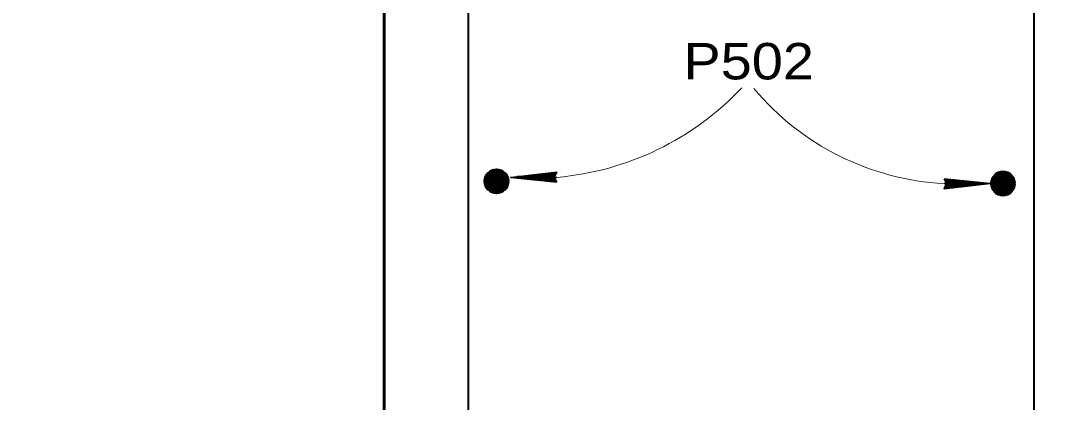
# Model space of a CAD drawing. Extents: x 4.49 to 7.69, y 0.28 to 2.27.
# Drawn here: x 5.8544 to 6.09, y 0.7702 to 0.8575 of the extents above; entities that cross this region are included whole.
import ezdxf

# ---------------------------------------------------------------- set-up
doc = ezdxf.new("R2010")
doc.units = 0
doc.header["$LTSCALE"] = 0.0033
doc.layers.add('1', color=7, linetype='Continuous', lineweight=35)

msp = doc.modelspace()

# ---------------------------------------------------------------- linework, layer by layer
at = {"layer": '1', "lineweight": 40}
for p, q in [((5.961417, 0.822333), (5.966, 0.820167)), ((5.96175, 0.822333), (5.965667, 0.821667)), ((5.961833, 0.822667), (5.965667, 0.822)), ((5.96375, 0.821833), (5.965083, 0.822833)), ((5.965833, 0.822), (5.964583, 0.823167)), ((6.079833, 0.821333), (6.081167, 0.822333)), ((6.081917, 0.8215), (6.080667, 0.822667)), ((5.961333, 0.820083), (5.96525, 0.819333)), ((5.961333, 0.819917), (5.965167, 0.819167)), ((5.961417, 0.8205), (5.965333, 0.81975)), ((5.9615, 0.820917), (5.965333, 0.820167)), ((5.9615, 0.82075), (5.965333, 0.82)), ((5.961583, 0.821333), (5.965417, 0.820667)), ((5.961583, 0.821167), (5.965417, 0.820417)), ((5.961667, 0.821917), (5.965583, 0.821167)), ((5.961667, 0.82175), (5.965583, 0.821)), ((5.961667, 0.8215), (5.9655, 0.82075)), ((5.96175, 0.822167), (5.965667, 0.821417)), ((6.0775, 0.821833), (6.082083, 0.819667)), ((6.0775, 0.82), (6.081417, 0.81925)), ((6.077583, 0.820417), (6.081417, 0.819667)), ((6.077583, 0.82025), (6.081417, 0.8195)), ((6.077667, 0.820833), (6.0815, 0.820167)), ((6.077667, 0.820667), (6.0815, 0.819917)), ((6.07775, 0.821417), (6.081667, 0.820667)), ((6.07775, 0.82125), (6.081667, 0.8205)), ((6.07775, 0.821), (6.081583, 0.82025)), ((6.077833, 0.821833), (6.08175, 0.821167)), ((6.077833, 0.821667), (6.08175, 0.820917)), ((6.077917, 0.822167), (6.08175, 0.8215)), ((5.96125, 0.819583), (5.965083, 0.818833)), ((5.96125, 0.819417), (5.965083, 0.818667)), ((5.961333, 0.819667), (5.965167, 0.819)), ((5.965583, 0.819167), (5.961833, 0.81875)), ((6.077333, 0.819083), (6.081167, 0.818333)), ((6.077333, 0.818917), (6.081167, 0.818167)), ((6.077417, 0.819583), (6.081333, 0.818833)), ((6.077417, 0.819417), (6.08125, 0.818667)), ((6.077417, 0.819167), (6.08125, 0.8185)), ((6.081667, 0.818667), (6.077917, 0.81825))]:
    msp.add_line(p, q, dxfattribs=at)
at = {"layer": '1', "lineweight": 60}
for p, q in [((5.961667, 0.822333), (5.9615, 0.819417)), ((5.961917, 0.822333), (5.961667, 0.819417)), ((5.962083, 0.822333), (5.961917, 0.819333)), ((5.96225, 0.822333), (5.962, 0.819333)), ((5.962417, 0.822333), (5.96225, 0.819333)), ((5.962667, 0.822333), (5.9625, 0.819333)), ((5.962917, 0.822333), (5.962667, 0.819333)), ((5.963, 0.82225), (5.962833, 0.819333)), ((5.963167, 0.82225), (5.963, 0.819333)), ((5.963333, 0.82225), (5.963167, 0.819333)), ((5.963583, 0.82225), (5.963333, 0.819333)), ((5.96375, 0.82225), (5.963583, 0.819333)), ((5.966, 0.820167), (5.96125, 0.819417)), ((5.964, 0.822167), (5.96375, 0.81925)), ((5.96425, 0.822167), (5.964, 0.81925)), ((5.964417, 0.822167), (5.96425, 0.81925)), ((5.9645, 0.822167), (5.964333, 0.81925)), ((5.964667, 0.822167), (5.9645, 0.81925)), ((5.96475, 0.822167), (5.964583, 0.81925)), ((5.965, 0.822083), (5.96475, 0.819167)), ((5.965167, 0.822083), (5.965, 0.819167)), ((5.965333, 0.822083), (5.965083, 0.819167)), ((5.9655, 0.822083), (5.965333, 0.819167)), ((5.96575, 0.822083), (5.965583, 0.819167)), ((5.966, 0.820167), (5.965833, 0.822)), ((6.07775, 0.821833), (6.077583, 0.818917)), ((6.078, 0.821833), (6.07775, 0.818917)), ((6.078167, 0.821833), (6.078, 0.818833)), ((6.078333, 0.821833), (6.078083, 0.818833)), ((6.0785, 0.821833), (6.078333, 0.818833)), ((6.07875, 0.821833), (6.078583, 0.818833)), ((6.079, 0.821833), (6.07875, 0.818833)), ((6.079083, 0.82175), (6.078917, 0.818833)), ((6.07925, 0.82175), (6.079083, 0.818833)), ((6.079417, 0.82175), (6.07925, 0.818833)), ((6.079667, 0.82175), (6.079417, 0.818833)), ((6.079833, 0.82175), (6.079667, 0.818833)), ((6.080083, 0.821667), (6.079833, 0.81875)), ((6.080333, 0.821667), (6.080083, 0.81875)), ((6.0805, 0.821667), (6.080333, 0.81875)), ((6.080583, 0.821667), (6.080417, 0.81875)), ((6.08075, 0.821667), (6.080583, 0.81875)), ((6.080833, 0.821667), (6.080667, 0.81875)), ((6.081083, 0.821583), (6.080833, 0.818667)), ((6.08125, 0.821583), (6.081083, 0.818667)), ((6.081417, 0.821583), (6.081167, 0.818667)), ((6.081583, 0.821583), (6.081417, 0.818667)), ((6.081833, 0.821583), (6.081667, 0.818667)), ((6.082083, 0.819667), (6.081917, 0.8215)), ((6.082083, 0.819667), (6.077333, 0.818917))]:
    msp.add_line(p, q, dxfattribs=at)
at = {"layer": '1'}
for p, q in [((5.977083, 0.82275), (5.96975, 0.821917)), ((5.977083, 0.822583), (5.96975, 0.821833)), ((5.977083, 0.8225), (5.96975, 0.821667)), ((5.977167, 0.822333), (5.969833, 0.821583)), ((5.977333, 0.821667), (5.96675, 0.821667)), ((5.977083, 0.820833), (5.96925, 0.821833)), ((5.977083, 0.820833), (5.96925, 0.821667)), ((5.977083, 0.820667), (5.96925, 0.821583)), ((5.977083, 0.820667), (5.96925, 0.821583)), ((5.977083, 0.82075), (5.96925, 0.821583)), ((6.066083, 0.82025), (6.076667, 0.82025)), ((6.06625, 0.819583), (6.073583, 0.820333)), ((6.066333, 0.82125), (6.074167, 0.820333)), ((6.066333, 0.82125), (6.074167, 0.820333)), ((6.066333, 0.821167), (6.074167, 0.820333)), ((6.066333, 0.821083), (6.074167, 0.82025)), ((6.066333, 0.821083), (6.074167, 0.820083)), ((6.066333, 0.819417), (6.073667, 0.82025)), ((6.066333, 0.819333), (6.073667, 0.820083)), ((6.066333, 0.819167), (6.073667, 0.82))]:
    msp.add_line(p, q, dxfattribs=at)
at = {"layer": '1', "lineweight": 60}
for points in [[(5.854417, 0.684833), (5.93775, 0.684833), (5.93775, 1.018167), (6.104417, 1.018167), (6.104417, 0.684833), (6.18775, 0.684833)], [(5.960833, 0.820667), (5.966, 0.821333), (5.961417, 0.822333)], [(5.965083, 0.818667), (5.965083, 0.822833), (5.963417, 0.818167), (5.963917, 0.823333), (5.961833, 0.81875), (5.962583, 0.82325), (5.964167, 0.81825), (5.961, 0.821583), (5.965833, 0.822), (5.962583, 0.818333), (5.964583, 0.823167), (5.961417, 0.822333), (5.96125, 0.819417)], [(5.961833, 0.81875), (5.963333, 0.821), (5.961167, 0.821917), (5.963167, 0.823333), (5.963333, 0.821083), (5.965, 0.81875), (5.961, 0.821083), (5.96375, 0.821833)], [(5.964583, 0.823167), (5.963333, 0.821), (5.965583, 0.819167)], [(6.081167, 0.818167), (6.081167, 0.822333), (6.0795, 0.817667), (6.08, 0.822833), (6.077917, 0.81825), (6.078667, 0.82275), (6.08025, 0.81775), (6.077083, 0.821083), (6.081917, 0.8215), (6.078667, 0.817833), (6.080667, 0.822667), (6.0775, 0.821833), (6.077333, 0.818917)], [(6.077917, 0.81825), (6.079417, 0.8205), (6.07725, 0.821417), (6.07925, 0.822833), (6.079417, 0.820583), (6.081083, 0.81825), (6.077083, 0.820583), (6.079833, 0.821333)], [(6.080667, 0.822667), (6.079417, 0.8205), (6.081667, 0.818667)], [(6.076917, 0.820167), (6.082083, 0.820833), (6.0775, 0.821833)]]:
    msp.add_lwpolyline(points, dxfattribs=at)
at = {"layer": '1', "lineweight": 40}
for points in [[(5.962917, 0.9975), (5.962917, 0.948833), (5.957, 0.942917), (5.957, 0.734583), (5.962917, 0.728667), (5.962917, 0.69625)], [(6.080833, 0.6995), (6.080833, 0.728583), (6.08675, 0.7345), (6.08675, 0.942833), (6.080833, 0.94875), (6.080833, 0.997333)], [(5.96125, 0.819417), (5.963333, 0.818167), (5.965083, 0.818667), (5.966, 0.820167)], [(6.077333, 0.818917), (6.079417, 0.817667), (6.081167, 0.818167), (6.082083, 0.819667)]]:
    msp.add_lwpolyline(points, dxfattribs=at)
at = {"layer": '1'}
for points in [[(5.977333, 0.820583), (5.96675, 0.821667), (5.977333, 0.822833), (5.97675, 0.821667)], [(5.976583, 0.821583), (5.971917, 0.8215), (5.971917, 0.821583), (5.972833, 0.821583), (5.976583, 0.8215), (5.973583, 0.821417), (5.97675, 0.821333), (5.9745, 0.82125), (5.97675, 0.821167), (5.97325, 0.821417), (5.968583, 0.821583), (5.9695, 0.821833), (5.96825, 0.821833), (5.976583, 0.821833), (5.974167, 0.822), (5.97675, 0.822), (5.971417, 0.821583), (5.97675, 0.82225)], [(6.066083, 0.821333), (6.076667, 0.82025), (6.066083, 0.819083), (6.066667, 0.82025)], [(6.066833, 0.820333), (6.0715, 0.820417), (6.0715, 0.820333), (6.070583, 0.820333), (6.066833, 0.820417), (6.069833, 0.8205), (6.066667, 0.820583), (6.068917, 0.820667), (6.066667, 0.82075), (6.070167, 0.8205), (6.074833, 0.820333), (6.073917, 0.820083), (6.075167, 0.820083), (6.066833, 0.820083), (6.06925, 0.819917), (6.066667, 0.819917), (6.072, 0.820333), (6.066667, 0.819667)]]:
    msp.add_lwpolyline(points, close=True, dxfattribs=at)
for points in [[(5.976583, 0.821583), (5.977, 0.820833), (5.97675, 0.821083), (5.976583, 0.821417), (5.976333, 0.821333), (5.9765, 0.821), (5.976667, 0.82175), (5.976833, 0.82225), (5.977083, 0.822667)], [(6.066833, 0.820333), (6.066417, 0.821083), (6.066667, 0.820833), (6.066833, 0.8205), (6.067083, 0.820583), (6.066917, 0.820917), (6.06675, 0.820167), (6.066583, 0.819667), (6.066333, 0.81925)]]:
    msp.add_lwpolyline(points, dxfattribs=at)
at = {"layer": '1', "lineweight": 60}
for centre in [(5.9635, 0.820767), (6.079583, 0.820267)]:
    msp.add_circle(centre, 0.00264, dxfattribs=at)
at = {"layer": '1', "lineweight": 13}
for centre, radius, start, end in [((5.971546, 0.887774), 0.06636, 275.00335, 316.58566), ((6.069297, 0.881232), 0.061067, 219.97438, 266.98319)]:
    msp.add_arc(centre, radius, start, end, dxfattribs=at)

# ---------------------------------------------------------------- texts
at = {"layer": '1', "width": 1.15}
msp.add_text('P502', height=0.008333, dxfattribs=at).set_placement((6.006333, 0.844083))

doc.saveas('drawing.dxf')
